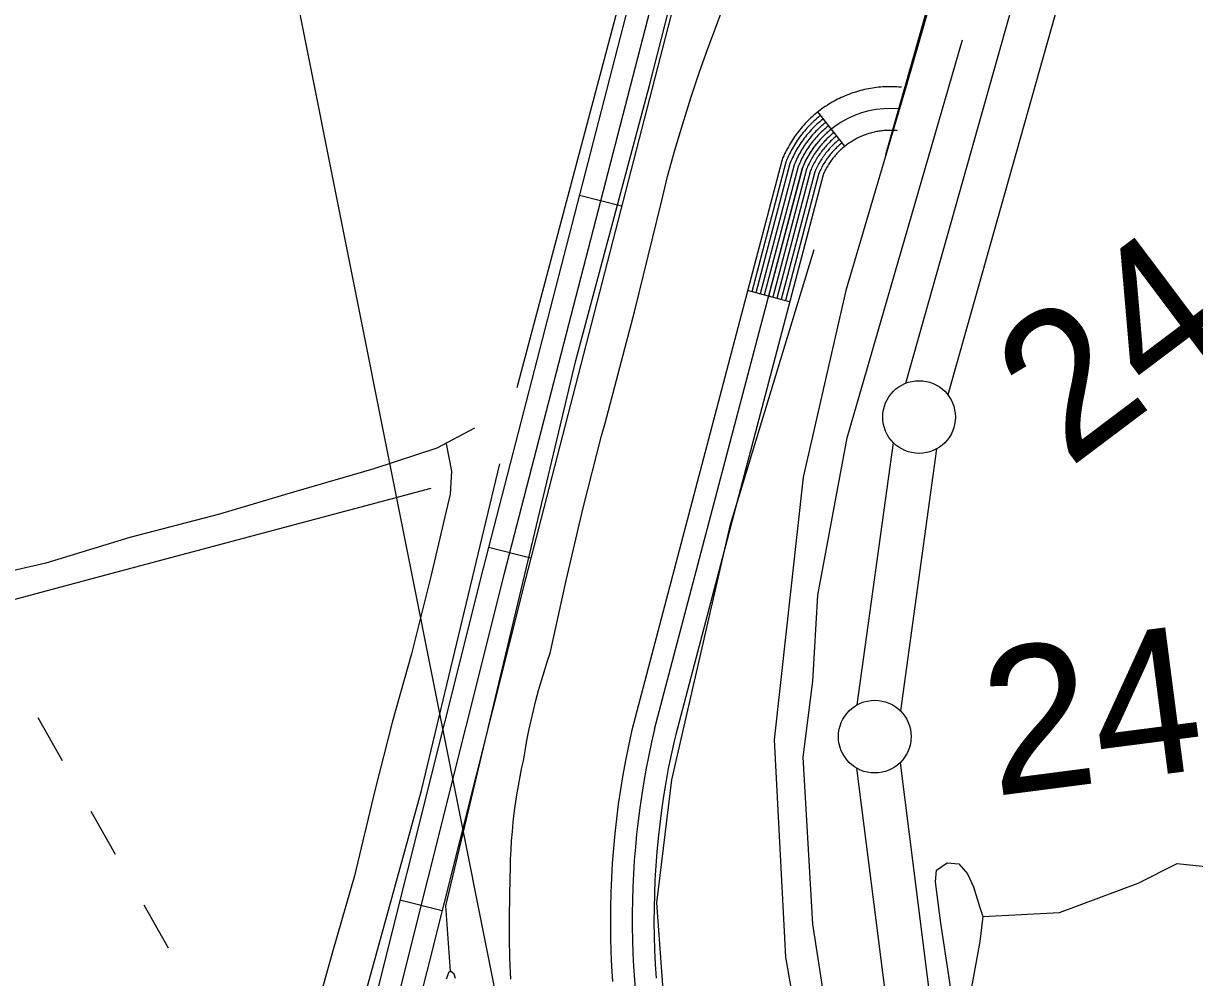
# Model space of a CAD drawing. Extents: x 3180038 to 3217926, y 922069 to 947485.
# Drawn here: x 3189683 to 3190489, y 942373 to 943029 of the extents above; entities that cross this region are included whole.
import ezdxf

# ---------------------------------------------------------------- set-up
doc = ezdxf.new("R2010")
doc.units = 0
for name, color, linetype in [('V-LEVE-TOET', 7, 'Continuous'), ('V-ROAD-CNTR', 7, 'Continuous'), ('V-SITE-VEGE', 7, 'Continuous'), ('V-SURV-IDEN', 7, 'Continuous'), ('V-SURV-LINE', 7, 'Continuous'), ('V-TOPO-BNDY', 7, 'Continuous'), ('V-TOPO-SHOR', 7, 'Continuous'), ('V-UTIL-LINE', 7, 'Continuous')]:
    doc.layers.add(name, color=color, linetype=linetype)

msp = doc.modelspace()

# ---------------------------------------------------------------- linework, layer by layer
at = {"layer": 'V-LEVE-TOET'}
msp.add_lwpolyline([(3190018.81, 942371.5), (3190018.27, 942385.79), (3190017.97, 942400.1), (3190017.93, 942414.41), (3190018.13, 942428.71), (3190018.52, 942441.34), (3190018.52, 942441.34), (3190018.58, 942447.7), (3190018.76, 942454.06), (3190019.04, 942460.42), (3190019.44, 942466.77), (3190019.94, 942473.11), (3190020.56, 942479.44), (3190021.29, 942485.76), (3190022.13, 942492.07), (3190023.08, 942498.36), (3190024.13, 942504.64), (3190025.3, 942510.89), (3190026.58, 942517.13), (3190027.58, 942521.67), (3190027.58, 942521.67), (3190028.71, 942528.66), (3190029.95, 942535.63), (3190031.32, 942542.57), (3190032.81, 942549.5), (3190034.41, 942556.39), (3190036.14, 942563.26), (3190037.97, 942570.1), (3190039.93, 942576.9), (3190042, 942583.67), (3190044.19, 942590.4), (3190046.02, 942595.72), (3190046.02, 942595.72), (3190056.94, 942645.76), (3190068.74, 942695.6), (3190081.39, 942745.23), (3190083.72, 942753.99), (3190083.72, 942753.99), (3190103.94, 942830.37), (3190122.83, 942907.09), (3190126.72, 942923.63), (3190126.72, 942923.63), (3190131.8, 942941.76), (3190137.19, 942959.8), (3190142.87, 942977.75), (3190148.85, 942995.6), (3190154.19, 943010.77), (3190154.19, 943010.77), (3190168.42, 943049.13)], dxfattribs=at)
at = {"layer": 'V-ROAD-CNTR'}
for p, q in [((3190248.83, 942944.42), (3190230.22, 942967.95)), ((3190095.11, 942903.09), (3190066.06, 942910.59)), ((3190210.76, 942837.42), (3190181.75, 942845.07)), ((3190032.59, 942661.03), (3190003.55, 942668.53)), ((3189971.68, 942418.67), (3189942.58, 942425.97))]:
    msp.add_line(p, q, dxfattribs=at)
for points in [[(3190453.55, 945411.97), (3190452.67, 945317.82), (3190465.98, 945116.98), (3190470.01, 944971.13), (3190467.8, 944768.94), (3190451.14, 944507), (3190419.92, 944293.51), (3190380.67, 944090.33), (3190329.3, 943850.73), (3190264.53, 943588.26), (3190207.3, 943395.45), (3190117.89, 943051.31), (3190014.38, 942650.5), (3189935.43, 942335.82), (3189708.39, 941459.62)], [(3190468.12, 945366.04), (3190467.68, 945318.25), (3190480.97, 945117.69), (3190485.01, 944971.25), (3190482.79, 944768.38), (3190466.07, 944505.44), (3190434.71, 944291), (3190395.37, 944087.34), (3190343.92, 943847.36), (3190279.01, 943584.33), (3190221.75, 943391.43), (3190132.42, 943047.54), (3190028.92, 942646.8), (3189949.96, 942332.11), (3189722.91, 941455.86)], [(3190449.81, 945158.98), (3190455.01, 944971), (3190452.8, 944769.5), (3190436.21, 944508.57), (3190405.13, 944296.02), (3190365.98, 944093.33), (3190314.68, 943854.1), (3190250.05, 943592.2), (3190192.85, 943399.47), (3190103.37, 943055.07), (3189999.84, 942654.2), (3189920.89, 942339.53), (3189693.87, 941463.38)], [(3190545.99, 943888.38), (3190502.67, 943735.16), (3190502.67, 943735.16), (3190447.29, 943538.46), (3190447.29, 943538.46), (3190379.04, 943300.53), (3190379.04, 943300.53), (3190318.2, 943084.74), (3190318.2, 943084.74), (3190276.82, 942938.33)], [(3190509.66, 943760.71), (3190425.23, 943453.62), (3190349.25, 943187.84), (3190291.62, 942987.94), (3190249.48, 942845.11), (3190219.98, 942716.72), (3190200.17, 942536.2), (3190208, 942386.75), (3190229.18, 942265.37), (3190261.77, 942159.3), (3190307.66, 942049.45), (3190357.63, 941963.7), (3190411.44, 941884.3), (3190493.28, 941790.05)], [(3190287.74, 942984.92), (3190287.28, 942984.96), (3190285.9, 942985.08), (3190284.5, 942985.16), (3190283.13, 942985.23), (3190281.71, 942985.27), (3190280.28, 942985.29), (3190278.91, 942985.27), (3190277.5, 942985.25), (3190276.09, 942985.18), (3190274.7, 942985.11), (3190273.31, 942985), (3190271.89, 942984.87), (3190270.47, 942984.71), (3190269.13, 942984.53), (3190267.75, 942984.33), (3190266.35, 942984.1), (3190264.94, 942983.85), (3190263.61, 942983.58), (3190262.23, 942983.28), (3190260.81, 942982.94), (3190259.5, 942982.6), (3190258.17, 942982.24), (3190256.78, 942981.84), (3190255.45, 942981.41), (3190254.11, 942980.97), (3190252.81, 942980.51), (3190251.51, 942980.04), (3190250.16, 942979.51), (3190248.88, 942978.98), (3190247.62, 942978.44), (3190246.29, 942977.84), (3190245.04, 942977.24), (3190243.8, 942976.63), (3190242.55, 942975.98), (3190241.32, 942975.32), (3190240.07, 942974.62), (3190238.87, 942973.92), (3190237.71, 942973.21), (3190236.48, 942972.44), (3190235.31, 942971.66), (3190234.18, 942970.89), (3190233.02, 942970.07), (3190231.87, 942969.22), (3190230.76, 942968.37), (3190229.7, 942967.53), (3190228.6, 942966.64), (3190227.51, 942965.71), (3190226.46, 942964.79), (3190225.43, 942963.85), (3190224.41, 942962.88), (3190223.4, 942961.89), (3190222.43, 942960.92), (3190221.45, 942959.89), (3190220.49, 942958.84), (3190219.58, 942957.82), (3190218.65, 942956.75), (3190217.76, 942955.67), (3190216.87, 942954.56), (3190216.02, 942953.45), (3190215.2, 942952.36), (3190214.38, 942951.22), (3190213.55, 942950.02), (3190212.79, 942948.86), (3190212.05, 942947.71), (3190211.3, 942946.51), (3190210.59, 942945.31), (3190209.88, 942944.05), (3190209.21, 942942.82), (3190208.58, 942941.63), (3190207.93, 942940.34), (3190207.32, 942939.06), (3190206.76, 942937.84), (3190206.18, 942936.52), (3190205.29, 942934.37), (3190103.21, 942547.13), (3190102.01, 942541.89), (3190099.79, 942531.98), (3190097.82, 942521.98), (3190095.98, 942512), (3190094.35, 942501.95), (3190092.84, 942491.86), (3190091.57, 942481.78), (3190090.43, 942471.71), (3190089.47, 942461.58), (3190088.72, 942451.4), (3190088.13, 942441.31), (3190087.69, 942431.1), (3190087.47, 942420.95), (3190087.39, 942410.73), (3190087.54, 942400.58), (3190087.82, 942390.45), (3190088.26, 942380.32), (3190088.91, 942370.08)], [(3190232.08, 942965.59), (3190231.57, 942965.19), (3190230.52, 942964.33), (3190229.47, 942963.44), (3190228.46, 942962.55), (3190227.47, 942961.65), (3190226.48, 942960.72), (3190225.51, 942959.77), (3190224.58, 942958.83), (3190223.64, 942957.84), (3190222.71, 942956.83), (3190221.84, 942955.85), (3190220.95, 942954.81), (3190220.08, 942953.77), (3190219.23, 942952.71), (3190218.41, 942951.64), (3190217.62, 942950.58), (3190216.83, 942949.49), (3190216.04, 942948.34), (3190215.3, 942947.22), (3190214.59, 942946.11), (3190213.87, 942944.95), (3190213.19, 942943.8), (3190212.5, 942942.6), (3190211.86, 942941.41), (3190211.25, 942940.26), (3190210.62, 942939.02), (3190210.04, 942937.79), (3190209.49, 942936.6), (3190208.94, 942935.34), (3190208.14, 942933.41), (3190184.65, 942844.31)], [(3190233.94, 942963.24), (3190233.45, 942962.85), (3190232.44, 942962.03), (3190231.44, 942961.17), (3190230.46, 942960.32), (3190229.51, 942959.45), (3190228.56, 942958.56), (3190227.63, 942957.64), (3190226.73, 942956.73), (3190225.82, 942955.79), (3190224.94, 942954.82), (3190224.09, 942953.87), (3190223.24, 942952.88), (3190222.41, 942951.88), (3190221.59, 942950.86), (3190220.8, 942949.83), (3190220.04, 942948.81), (3190219.28, 942947.76), (3190218.52, 942946.66), (3190217.81, 942945.58), (3190217.12, 942944.51), (3190216.44, 942943.4), (3190215.78, 942942.29), (3190215.12, 942941.14), (3190214.5, 942940), (3190213.92, 942938.88), (3190213.32, 942937.7), (3190212.76, 942936.52), (3190212.23, 942935.37), (3190211.7, 942934.17), (3190210.99, 942932.45), (3190187.55, 942843.54)], [(3190235.8, 942960.89), (3190235.33, 942960.51), (3190234.36, 942959.72), (3190233.4, 942958.9), (3190232.47, 942958.08), (3190231.55, 942957.25), (3190230.64, 942956.39), (3190229.75, 942955.52), (3190228.88, 942954.64), (3190228.01, 942953.73), (3190227.17, 942952.81), (3190226.35, 942951.89), (3190225.53, 942950.94), (3190224.74, 942949.98), (3190223.95, 942949.01), (3190223.2, 942948.02), (3190222.46, 942947.03), (3190221.73, 942946.02), (3190221.01, 942944.98), (3190220.33, 942943.94), (3190219.66, 942942.91), (3190219, 942941.84), (3190218.37, 942940.78), (3190217.74, 942939.68), (3190217.15, 942938.59), (3190216.58, 942937.51), (3190216.01, 942936.38), (3190215.47, 942935.25), (3190214.96, 942934.13), (3190214.46, 942932.99), (3190213.84, 942931.49), (3190190.45, 942842.78)], [(3190284.91, 942955.05), (3190284.63, 942955.08), (3190283.74, 942955.15), (3190282.87, 942955.21), (3190281.96, 942955.25), (3190281.09, 942955.27), (3190280.24, 942955.28), (3190279.33, 942955.28), (3190278.46, 942955.26), (3190277.59, 942955.22), (3190276.7, 942955.17), (3190275.81, 942955.1), (3190274.96, 942955.03), (3190274.11, 942954.93), (3190273.19, 942954.81), (3190272.32, 942954.68), (3190271.47, 942954.54), (3190270.63, 942954.39), (3190269.72, 942954.21), (3190268.87, 942954.02), (3190268.07, 942953.83), (3190267.17, 942953.6), (3190266.3, 942953.36), (3190265.5, 942953.13), (3190264.65, 942952.86), (3190263.82, 942952.59), (3190262.98, 942952.29), (3190262.14, 942951.98), (3190261.35, 942951.67), (3190260.53, 942951.33), (3190259.7, 942950.98), (3190258.94, 942950.63), (3190258.13, 942950.25), (3190257.33, 942949.85), (3190256.56, 942949.45), (3190255.76, 942949.03), (3190255.04, 942948.62), (3190254.26, 942948.16), (3190253.47, 942947.68), (3190252.77, 942947.24), (3190252.05, 942946.76), (3190251.28, 942946.24), (3190250.58, 942945.75), (3190249.89, 942945.24), (3190249.19, 942944.7), (3190248.46, 942944.13), (3190247.8, 942943.58), (3190247.15, 942943.03), (3190246.48, 942942.45), (3190245.82, 942941.84), (3190245.18, 942941.24), (3190244.57, 942940.63), (3190243.93, 942939.99), (3190243.34, 942939.37), (3190242.75, 942938.73), (3190242.15, 942938.05), (3190241.58, 942937.39), (3190241.02, 942936.72), (3190240.48, 942936.04), (3190239.94, 942935.35), (3190239.39, 942934.61), (3190238.88, 942933.9), (3190238.41, 942933.22), (3190237.92, 942932.48), (3190237.43, 942931.71), (3190236.97, 942930.96), (3190236.51, 942930.2), (3190236.1, 942929.48), (3190235.68, 942928.7), (3190235.25, 942927.88), (3190234.87, 942927.14), (3190234.49, 942926.34), (3190234.11, 942925.5), (3190233.77, 942924.73), (3190233.78, 942924.76), (3190132.34, 942539.94), (3190131.26, 942535.24), (3190129.15, 942525.81), (3190127.29, 942516.37), (3190125.55, 942506.88), (3190123.99, 942497.32), (3190122.56, 942487.77), (3190121.36, 942478.22), (3190120.27, 942468.61), (3190119.37, 942459.05), (3190118.65, 942449.42), (3190118.09, 942439.79), (3190117.67, 942430.12), (3190117.47, 942420.52), (3190117.39, 942410.84), (3190117.53, 942401.21), (3190117.8, 942391.52), (3190118.22, 942381.92), (3190118.83, 942372.31)], [(3190237.67, 942958.53), (3190237.2, 942958.17), (3190236.28, 942957.41), (3190235.36, 942956.64), (3190234.47, 942955.85), (3190233.59, 942955.05), (3190232.72, 942954.23), (3190231.86, 942953.39), (3190231.03, 942952.55), (3190230.2, 942951.68), (3190229.39, 942950.8), (3190228.61, 942949.92), (3190227.82, 942949.01), (3190227.06, 942948.09), (3190226.31, 942947.15), (3190225.59, 942946.21), (3190224.88, 942945.26), (3190224.18, 942944.29), (3190223.49, 942943.3), (3190222.84, 942942.31), (3190222.2, 942941.31), (3190221.57, 942940.29), (3190220.96, 942939.27), (3190220.37, 942938.22), (3190219.8, 942937.17), (3190219.25, 942936.13), (3190218.71, 942935.06), (3190218.19, 942933.97), (3190217.7, 942932.9), (3190217.21, 942931.81), (3190216.69, 942930.53), (3190193.35, 942842.01)], [(3190239.53, 942956.18), (3190239.08, 942955.83), (3190238.2, 942955.11), (3190237.33, 942954.37), (3190236.47, 942953.62), (3190235.63, 942952.84), (3190234.79, 942952.06), (3190233.98, 942951.26), (3190233.18, 942950.45), (3190232.39, 942949.63), (3190231.62, 942948.79), (3190230.86, 942947.94), (3190230.11, 942947.07), (3190229.39, 942946.19), (3190228.67, 942945.3), (3190227.98, 942944.4), (3190227.3, 942943.48), (3190226.63, 942942.56), (3190225.98, 942941.62), (3190225.35, 942940.67), (3190224.74, 942939.71), (3190224.14, 942938.74), (3190223.55, 942937.76), (3190222.99, 942936.77), (3190222.44, 942935.76), (3190221.91, 942934.76), (3190221.4, 942933.74), (3190220.91, 942932.7), (3190220.43, 942931.67), (3190219.97, 942930.63), (3190219.53, 942929.57), (3190196.25, 942841.25)], [(3190241.39, 942953.83), (3190240.96, 942953.49), (3190240.12, 942952.8), (3190239.29, 942952.1), (3190238.47, 942951.38), (3190237.67, 942950.64), (3190236.87, 942949.9), (3190236.1, 942949.14), (3190235.33, 942948.36), (3190234.58, 942947.58), (3190233.85, 942946.78), (3190233.12, 942945.96), (3190232.41, 942945.14), (3190231.72, 942944.3), (3190231.03, 942943.45), (3190230.37, 942942.59), (3190229.72, 942941.71), (3190229.08, 942940.83), (3190228.47, 942939.94), (3190227.87, 942939.03), (3190227.28, 942938.11), (3190226.7, 942937.18), (3190226.15, 942936.25), (3190225.61, 942935.31), (3190225.09, 942934.35), (3190224.58, 942933.38), (3190224.09, 942932.42), (3190223.63, 942931.43), (3190223.17, 942930.43), (3190222.73, 942929.45), (3190222.38, 942928.61), (3190199.15, 942840.48)], [(3190243.26, 942951.48), (3190242.84, 942951.15), (3190242.04, 942950.5), (3190241.26, 942949.83), (3190240.48, 942949.15), (3190239.71, 942948.44), (3190238.95, 942947.73), (3190238.22, 942947.01), (3190237.48, 942946.27), (3190236.77, 942945.53), (3190236.07, 942944.77), (3190235.38, 942943.98), (3190234.7, 942943.2), (3190234.04, 942942.41), (3190233.39, 942941.6), (3190232.77, 942940.78), (3190232.14, 942939.93), (3190231.53, 942939.1), (3190230.95, 942938.26), (3190230.38, 942937.39), (3190229.81, 942936.51), (3190229.27, 942935.63), (3190228.74, 942934.74), (3190228.23, 942933.85), (3190227.74, 942932.94), (3190227.25, 942932), (3190226.79, 942931.1), (3190226.34, 942930.16), (3190225.9, 942929.2), (3190225.49, 942928.27), (3190225.23, 942927.65), (3190202.06, 942839.72)], [(3190245.12, 942949.13), (3190244.71, 942948.81), (3190243.96, 942948.19), (3190243.22, 942947.56), (3190242.48, 942946.91), (3190241.75, 942946.24), (3190241.03, 942945.57), (3190240.33, 942944.89), (3190239.63, 942944.18), (3190238.96, 942943.48), (3190238.3, 942942.76), (3190237.63, 942942.01), (3190236.99, 942941.26), (3190236.37, 942940.51), (3190235.75, 942939.75), (3190235.16, 942938.97), (3190234.55, 942938.16), (3190233.98, 942937.36), (3190233.44, 942936.58), (3190232.89, 942935.75), (3190232.35, 942934.91), (3190231.83, 942934.07), (3190231.33, 942933.23), (3190230.86, 942932.4), (3190230.38, 942931.52), (3190229.91, 942930.63), (3190229.48, 942929.78), (3190229.06, 942928.88), (3190228.64, 942927.97), (3190228.25, 942927.09), (3190228.08, 942926.69), (3190204.96, 942838.95)], [(3190246.98, 942946.78), (3190246.59, 942946.47), (3190245.88, 942945.89), (3190245.18, 942945.3), (3190244.48, 942944.68), (3190243.78, 942944.04), (3190243.11, 942943.41), (3190242.45, 942942.76), (3190241.78, 942942.08), (3190241.15, 942941.43), (3190240.52, 942940.75), (3190239.89, 942940.03), (3190239.28, 942939.33), (3190238.7, 942938.62), (3190238.12, 942937.89), (3190237.55, 942937.16), (3190236.97, 942936.38), (3190236.43, 942935.63), (3190235.92, 942934.9), (3190235.41, 942934.12), (3190234.89, 942933.31), (3190234.4, 942932.52), (3190233.92, 942931.72), (3190233.48, 942930.94), (3190233.03, 942930.11), (3190232.58, 942929.25), (3190232.18, 942928.46), (3190231.78, 942927.61), (3190231.37, 942926.73), (3190231.01, 942925.91), (3190230.93, 942925.73), (3190207.86, 942838.19)], [(3190117.78, 942543.53), (3190219.53, 942929.57)]]:
    msp.add_lwpolyline(points, dxfattribs=at)
for centre, radius, start, end in [((3190280.08, 942904.91), 65.37, 84.51642, 157.83955), ((3190670.17, 942412.31), 567.76, 166.63659, 196.15115)]:
    msp.add_arc(centre, radius, start, end, dxfattribs=at)
at = {"layer": 'V-SITE-VEGE'}
for points in [[(3189993.9, 942750.51), (3189967.92, 942736.66), (3189924.64, 942722.61), (3189869.35, 942706.46), (3189818.39, 942691.41), (3189756.65, 942675.22), (3189698.87, 942657.66), (3189653.78, 942647.25)], [(3189974.43, 942739.65), (3189978.17, 942720.82), (3189977.07, 942705.12), (3189963.73, 942647.67), (3189950.61, 942595.34), (3189937.53, 942548.92), (3189925.33, 942501.44), (3189911.27, 942442.67), (3189896.38, 942390.98), (3189884.03, 942346.76), (3189870.97, 942302.73), (3189858.2, 942250.66)]]:
    msp.add_lwpolyline(points, dxfattribs=at)
at = {"layer": 'V-SURV-LINE'}
for points in [[(3190290.82, 942781.45), (3190760.65, 944446.04)], [(3190789.52, 944437.88), (3190319.69, 942773.3)], [(3190257.26, 942560.22), (3190282.22, 942740.4)], [(3190311.94, 942736.3), (3190286.97, 942556.12)], [(3190286.77, 942520.44), (3190311.68, 942324.06)], [(3190281.92, 942320.27), (3190257.01, 942516.65)]]:
    msp.add_lwpolyline(points, dxfattribs=at)
for centre in [(3190299.83, 942758.15), (3190269.37, 942538.37)]:
    msp.add_circle(centre, 25, dxfattribs=at)
at = {"layer": 'V-TOPO-BNDY'}
msp.add_line((3190081.49, 941997.08), (3189490.08, 944954.26), dxfattribs=at)
at = {"layer": 'V-TOPO-SHOR'}
for points in [[(3189977.4, 942377.13), (3189974.23, 942422.04), (3190063.74, 942797), (3190114.41, 942986.16), (3190197.17, 943310.44), (3190232.64, 943423.6), (3190257.97, 943438.81), (3190271.49, 943442.18), (3190288.37, 943442.18), (3190315.4, 943437.12), (3190335.67, 943433.74), (3190359.31, 943438.81), (3190376.2, 943452.32), (3190379.58, 943460.76), (3190388.02, 943469.21), (3190394.78, 943477.65), (3190415.05, 943545.21), (3190423.49, 943580.68), (3190426.87, 943589.12)], [(3190023.21, 942778.42), (3190127.92, 943171.95), (3190168.46, 943339.16), (3190214.06, 943489.47), (3190227.57, 943548.59)], [(3190622.79, 941724.92), (3190561.99, 941768.83), (3190447.14, 941893.82), (3190376.2, 941988.4), (3190325.53, 942055.96), (3190298.51, 942120.14), (3190274.02, 942186.43), (3190245.31, 942289.46), (3190226.73, 942409.38), (3190219.97, 942524.23), (3190226.73, 942576.58), (3190230.11, 942635.7), (3190250.37, 942743.79), (3190329.75, 943017.41)], [(3190430.25, 941782.34), (3190285, 941647.23), (3190244.46, 941826.26), (3190170.15, 942123.52), (3190126.23, 942329.57), (3190119.48, 942424.15), (3190129.61, 942508.6), (3190170.15, 942684.26), (3190227.57, 942873.42)], [(3190343.6, 942414.75), (3190396.47, 942417.4), (3190450.52, 942437.67), (3190477.54, 942451.18), (3190505.49, 942448.11), (3190541.72, 942468.07), (3190605.9, 942498.47), (3190629.55, 942518.74), (3190646.44, 942549.14), (3190659.95, 942582.92), (3190673.46, 942636.97), (3190673.46, 942663.99), (3190666.71, 942697.77), (3190656.57, 942714.66), (3190632.27, 942744.24)], [(3189526.65, 940869.88), (3189600.96, 941153.62), (3189663.45, 941393.46), (3189808.71, 941955.89), (3189871.2, 942188.96), (3189957.34, 942501.42), (3190011.38, 942726.06)], [(3186811.58, 941862.88), (3187605.55, 942077.61), (3187874.42, 942149.79), (3188256.97, 942250.84), (3189161.01, 942494.45), (3189740.25, 942649.64), (3189964.01, 942709.18)], [(3190341.61, 942397.47), (3190335.8, 942366.09), (3190332.2, 942357.82), (3190328.12, 942354.67), (3190322.84, 942357.1), (3190320.49, 942372.48), (3190314.7, 942410.13), (3190311.21, 942438.58), (3190311.72, 942446.61), (3190319.08, 942451.58), (3190327.11, 942450.99), (3190333.15, 942443.97), (3190337.23, 942435.02), (3190341.53, 942421.57), (3190343.6, 942414.75), (3190341.61, 942397.47)], [(3189980.73, 942372.05), (3189979.91, 942375.09), (3189977.4, 942377.13), (3189975.87, 942375.8), (3189975.52, 942374.62), (3189974.32, 942371.6)]]:
    msp.add_lwpolyline(points, dxfattribs=at)
at = {"layer": 'V-UTIL-LINE'}
for points in [[(3189693.37, 942551.52), (3189710.16, 942521.95)], [(3189729.9, 942487.17), (3189746.68, 942457.6)], [(3189766.43, 942422.81), (3189783.21, 942393.24)]]:
    msp.add_lwpolyline(points, dxfattribs=at)

# ---------------------------------------------------------------- texts
at = {"layer": 'V-SURV-IDEN'}
for s, rotation, p in [('244+62.3', 36.94641, (3190402.83, 942722.3)), ('246+84.2', 7.37389, (3190351.24, 942497.37))]:
    msp.add_text(s, height=100, rotation=rotation, dxfattribs=at).set_placement(p)

doc.saveas('drawing.dxf')
